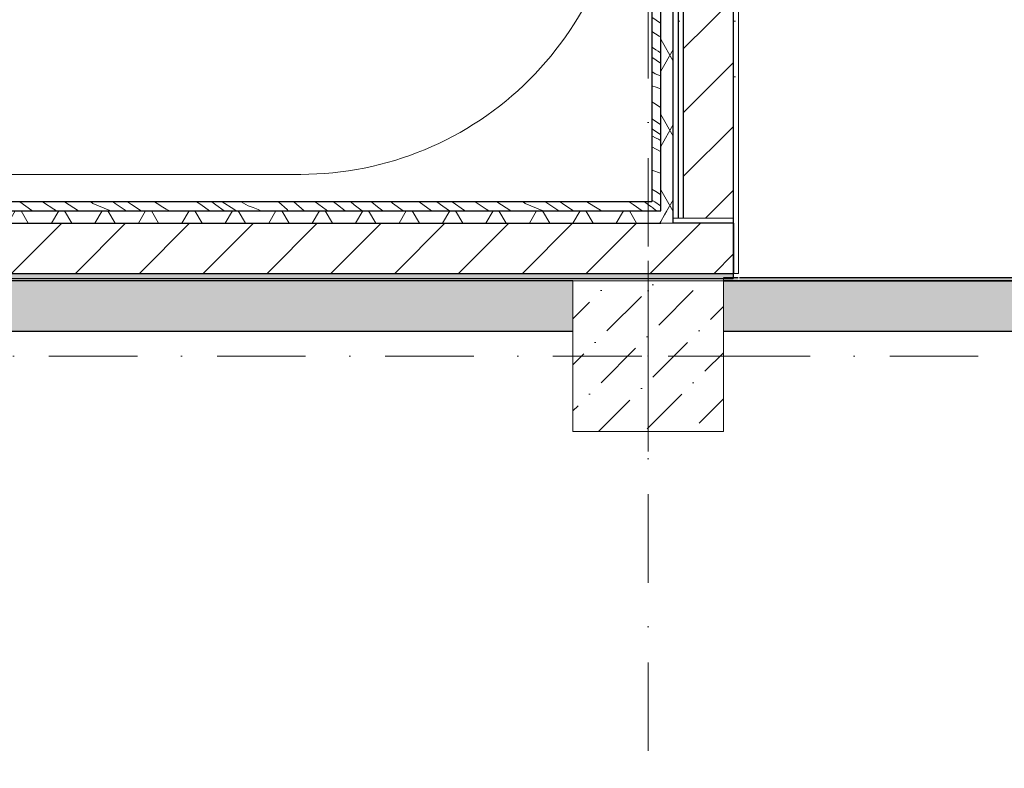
# Model space of a CAD drawing. Header units: millimetres. Extents: x -59761 to 112741, y -57975 to 46221.
# Tile 282 of 421: x 69495 to 73420, y -46644 to -43658. Entities that reach past the tile are written whole.
import ezdxf

# ---------------------------------------------------------------- set-up
doc = ezdxf.new("R2010")
doc.units = ezdxf.units.MM
for name, pattern in [('Wipeout_Contour', [1000, 0, -1000]), ('Штриховая', [564.444447, 282.222223, -282.222223]), ('Штрихпунктирная', [670.277762, 352.777767, -176.388884, 0, -141.111112])]:
    doc.linetypes.add(name, pattern=pattern)
for name, color, linetype in [('Интерьер - конструкции мебели', 7, 'Continuous'), ('Интерьер - Оборудование бань', 7, 'Continuous'), ('Конструктив - ГКЛ', 7, 'Continuous'), ('Конструктив - Колонны', 7, 'Continuous'), ('Конструктив - Стены Блок 200 нов', 7, 'Continuous'), ('Конструктив - Стены Внутр сущ.', 7, 'Continuous'), ('УЛИЦА_Внутр отделка бань', 7, 'Continuous'), ('Элемент Модели - Зона', 7, 'Continuous'), ('Элемент Модели - Оси', 2, 'Continuous')]:
    doc.layers.add(name, color=color, linetype=linetype)
pattern_1 = [(45, (-45000, -53650), (-111.36932, 111.36932), [0, -105, 0, -157.5]), (110, (-44650, -53650), (148.00159, 53.86817), [0, -77, 0, -133])]
pattern_2 = [(45, (-45000, -54000), (-127.27922, 127.27922), [])]
pattern_3 = [(60, (-45000, -54000), (-129.90381, 75), []), (120, (-45000, -54000), (129.90381, 75), [])]

# ---------------------------------------------------------------- blocks, each defined once
blk = doc.blocks.new('*X649', base_point=(2412685.8, -340475.5))
at = {"layer": 'УЛИЦА_Внутр отделка бань', "color": 7, "linetype": 'Continuous', "lineweight": 5}
blk.add_line((2529719.4, -330895.5), (2529700.8, -330882), dxfattribs=at)
blk = doc.blocks.new('*X652', base_point=(2412685.8, -340475.5))
at = {"layer": 'УЛИЦА_Внутр отделка бань', "color": 7, "linetype": 'Continuous', "lineweight": 5}
for p, q in [((2529723, -326151.4), (2529700.8, -326132.8)), ((2529735.8, -326162), (2529723, -326151.4)), ((2529721.3, -326216.3), (2529700.8, -326200)), ((2529735.8, -326227.5), (2529721.3, -326216.3)), ((2529715.2, -326262.1), (2529700.8, -326251.4)), ((2529735.8, -326277.1), (2529715.2, -326262.1)), ((2529735.8, -326326.6), (2529700.8, -326301.6)), ((2529701, -326382), (2529700.8, -326381.8)), ((2529735.8, -326407.2), (2529701, -326382)), ((2529702.9, -326443), (2529700.8, -326441.4)), ((2529735.8, -326466.8), (2529702.9, -326443)), ((2529707.3, -326507.9), (2529700.8, -326503.1)), ((2529735.8, -326528.1), (2529707.3, -326507.9)), ((2529729.5, -326567), (2529700.8, -326547.1)), ((2529735.8, -326571.3), (2529729.5, -326567)), ((2529735.8, -326621.7), (2529700.8, -326596.8)), ((2529735.8, -326698.6), (2529700.8, -326675.6)), ((2529730.3, -326750.9), (2529700.8, -326732.2)), ((2529735.8, -326754.3), (2529730.3, -326750.9)), ((2529707.4, -326799), (2529700.8, -326794.6)), ((2529716.7, -326805), (2529707.4, -326799)), ((2529726, -326811.1), (2529716.7, -326805)), ((2529735.3, -326817.2), (2529726, -326811.1)), ((2529735.8, -326817.5), (2529735.3, -326817.2)), ((2529735.8, -326858), (2529700.8, -326835.4)), ((2529713.3, -326900.6), (2529700.8, -326891.7)), ((2529713.3, -326900.6), (2529735.8, -326909.8)), ((2529700.8, -326948.9), (2529718.3, -326954.3)), ((2529718.3, -326954.3), (2529735.8, -326960.6)), ((2529707.3, -327017.3), (2529700.8, -327013.1)), ((2529729.7, -327031.7), (2529707.3, -327017.3)), ((2529735.8, -327035.6), (2529729.7, -327031.7)), ((2529735.8, -327103.8), (2529700.8, -327081.1)), ((2529735.8, -327143.4), (2529700.8, -327120.2)), ((2529700.8, -327148.1), (2529717.9, -327157.5)), ((2529727.6, -327162.2), (2529717.9, -327157.5)), ((2529735.8, -327166.5), (2529727.6, -327162.2)), ((2529700.8, -327192.6), (2529718.3, -327201.6)), ((2529718.3, -327201.6), (2529735.8, -327211.6)), ((2529704.9, -327287), (2529700.8, -327285.6)), ((2529735.8, -327297.8), (2529704.9, -327287)), ((2529716.7, -327370.8), (2529700.8, -327361.3)), ((2529735.8, -327426.9), (2529700.8, -327404.9)), ((2529735.8, -327381.9), (2529716.7, -327370.8)), ((2529720.5, -327447.9), (2529700.8, -327433.6)), ((2529708.5, -327483), (2529700.8, -327476.8)), ((2529719.2, -327491.7), (2529708.5, -327483)), ((2529735.8, -327459), (2529720.5, -327447.9)), ((2529729.6, -327500.6), (2529719.2, -327491.7)), ((2529735.8, -327505.9), (2529729.6, -327500.6)), ((2529729.8, -327558.5), (2529700.8, -327538.8)), ((2529735.8, -327563.1), (2529729.8, -327558.5)), ((2529703.1, -327624.1), (2529700.8, -327623)), ((2529721.9, -327634.2), (2529703.1, -327624.1)), ((2529735.8, -327642.8), (2529721.9, -327634.2)), ((2529705.5, -327686.7), (2529700.8, -327683.8)), ((2529735.8, -327704.7), (2529705.5, -327686.7)), ((2529717.7, -327742.4), (2529700.8, -327730.4)), ((2529735.8, -327755.4), (2529717.7, -327742.4)), ((2529722.8, -327815.9), (2529700.8, -327797.5)), ((2529735.8, -327826.4), (2529722.8, -327815.9)), ((2529723, -327875.7), (2529700.8, -327857)), ((2529735.8, -327886.2), (2529723, -327875.7)), ((2529721.3, -327940.5), (2529700.8, -327924.2)), ((2529735.8, -327951.8), (2529721.3, -327940.5)), ((2529715.2, -327986.3), (2529700.8, -327975.7)), ((2529735.8, -328001.3), (2529715.2, -327986.3)), ((2529735.8, -328050.8), (2529700.8, -328025.8)), ((2529701, -328106.2), (2529700.8, -328106)), ((2529735.8, -328131.4), (2529701, -328106.2)), ((2529702.9, -328167.2), (2529700.8, -328165.6)), ((2529735.8, -328191), (2529702.9, -328167.2)), ((2529707.3, -328232.1), (2529700.8, -328227.3)), ((2529735.8, -328252.3), (2529707.3, -328232.1)), ((2529729.5, -328291.2), (2529700.8, -328271.3)), ((2529735.8, -328295.5), (2529729.5, -328291.2)), ((2529735.8, -328345.9), (2529700.8, -328321)), ((2529735.8, -328422.8), (2529700.8, -328399.8)), ((2529730.3, -328475.1), (2529700.8, -328456.4)), ((2529735.8, -328478.5), (2529730.3, -328475.1)), ((2529707.4, -328523.2), (2529700.8, -328518.8)), ((2529716.7, -328529.3), (2529707.4, -328523.2)), ((2529726, -328535.3), (2529716.7, -328529.3)), ((2529735.3, -328541.4), (2529726, -328535.3)), ((2529735.8, -328541.7), (2529735.3, -328541.4)), ((2529735.8, -328582.2), (2529700.8, -328559.6)), ((2529713.3, -328624.8), (2529700.8, -328615.9)), ((2529713.3, -328624.8), (2529735.8, -328634)), ((2529700.8, -328673.2), (2529718.3, -328678.5)), ((2529718.3, -328678.5), (2529735.8, -328684.8)), ((2529707.3, -328741.5), (2529700.8, -328737.3)), ((2529729.7, -328755.9), (2529707.3, -328741.5)), ((2529735.8, -328759.8), (2529729.7, -328755.9)), ((2529735.8, -328828), (2529700.8, -328805.3)), ((2529735.8, -328867.6), (2529700.8, -328844.4)), ((2529700.8, -328872.3), (2529717.9, -328881.7)), ((2529727.6, -328886.4), (2529717.9, -328881.7)), ((2529735.8, -328890.7), (2529727.6, -328886.4)), ((2529700.8, -328916.8), (2529718.3, -328925.8)), ((2529718.3, -328925.8), (2529735.8, -328935.8)), ((2529704.9, -329011.2), (2529700.8, -329009.8)), ((2529735.8, -329022), (2529704.9, -329011.2)), ((2529716.7, -329095), (2529700.8, -329085.5)), ((2529735.8, -329151.2), (2529700.8, -329129.1)), ((2529735.8, -329106.1), (2529716.7, -329095)), ((2529720.5, -329172.1), (2529700.8, -329157.8)), ((2529735.8, -329183.2), (2529720.5, -329172.1)), ((2529708.5, -329207.2), (2529700.8, -329201)), ((2529719.2, -329215.9), (2529708.5, -329207.2)), ((2529729.6, -329224.8), (2529719.2, -329215.9)), ((2529735.8, -329230.2), (2529729.6, -329224.8)), ((2529729.8, -329282.7), (2529700.8, -329263)), ((2529735.8, -329287.3), (2529729.8, -329282.7)), ((2529703.1, -329348.3), (2529700.8, -329347.2)), ((2529721.9, -329358.5), (2529703.1, -329348.3)), ((2529735.8, -329367), (2529721.9, -329358.5)), ((2529705.5, -329410.9), (2529700.8, -329408)), ((2529735.8, -329428.9), (2529705.5, -329410.9)), ((2529717.7, -329466.7), (2529700.8, -329454.6)), ((2529735.8, -329479.6), (2529717.7, -329466.7)), ((2529722.8, -329540.1), (2529700.8, -329521.7)), ((2529735.8, -329550.6), (2529722.8, -329540.1)), ((2529723, -329599.9), (2529700.8, -329581.2)), ((2529735.8, -329610.4), (2529723, -329599.9)), ((2529721.3, -329664.7), (2529700.8, -329648.5)), ((2529735.8, -329676), (2529721.3, -329664.7)), ((2529715.2, -329710.6), (2529700.8, -329699.9)), ((2529735.8, -329725.5), (2529715.2, -329710.6)), ((2529735.8, -329775), (2529700.8, -329750)), ((2529701, -329830.4), (2529700.8, -329830.2)), ((2529735.8, -329855.6), (2529701, -329830.4)), ((2529702.9, -329891.4), (2529700.8, -329889.8)), ((2529735.8, -329915.2), (2529702.9, -329891.4)), ((2529707.3, -329956.3), (2529700.8, -329951.5)), ((2529735.8, -329976.5), (2529707.3, -329956.3)), ((2529729.5, -330015.4), (2529700.8, -329995.5)), ((2529735.8, -330019.7), (2529729.5, -330015.4)), ((2529735.8, -330070.1), (2529700.8, -330045.2)), ((2529735.8, -330147), (2529700.8, -330124)), ((2529730.3, -330199.3), (2529700.8, -330180.6)), ((2529735.8, -330202.7), (2529730.3, -330199.3)), ((2529707.4, -330247.4), (2529700.8, -330243)), ((2529716.7, -330253.5), (2529707.4, -330247.4)), ((2529726, -330259.5), (2529716.7, -330253.5)), ((2529735.3, -330265.6), (2529726, -330259.5)), ((2529735.8, -330265.9), (2529735.3, -330265.6)), ((2529735.8, -330306.5), (2529700.8, -330283.8)), ((2529713.3, -330349), (2529700.8, -330340.1)), ((2529713.3, -330349), (2529735.8, -330358.2)), ((2529700.8, -330397.4), (2529718.3, -330402.7)), ((2529718.3, -330402.7), (2529735.8, -330409)), ((2529707.3, -330465.7), (2529700.8, -330461.6)), ((2529729.7, -330480.1), (2529707.3, -330465.7)), ((2529735.8, -330484), (2529729.7, -330480.1)), ((2529735.8, -330552.2), (2529700.8, -330529.5)), ((2529735.8, -330591.8), (2529700.8, -330568.6)), ((2529700.8, -330596.5), (2529717.9, -330605.9)), ((2529727.6, -330610.6), (2529717.9, -330605.9)), ((2529735.8, -330614.9), (2529727.6, -330610.6)), ((2529700.8, -330641), (2529718.3, -330650)), ((2529718.3, -330650), (2529735.8, -330660)), ((2529704.9, -330735.4), (2529700.8, -330734)), ((2529735.8, -330746.2), (2529704.9, -330735.4)), ((2529716.7, -330819.2), (2529700.8, -330809.7)), ((2529735.8, -330830.3), (2529716.7, -330819.2)), ((2529712.2, -330860.5), (2529700.8, -330853.4))]:
    blk.add_line(p, q, dxfattribs=at)
blk = doc.blocks.new('*X653', base_point=(2412685.8, -340475.5))
at = {"layer": 'УЛИЦА_Внутр отделка бань', "color": 7, "linetype": 'Continuous', "lineweight": 5}
blk.add_line((2529735.8, -330875.4), (2529712.2, -330860.5), dxfattribs=at)
blk = doc.blocks.new('*X655', base_point=(2412685.8, -340475.5))
at = {"layer": 'УЛИЦА_Внутр отделка бань', "color": 7, "linetype": 'Continuous', "lineweight": 5}
for p, q in [((2527229.3, -330894.2), (2527180.5, -330860.5)), ((2527275.6, -330863.1), (2527271.7, -330860.5)), ((2527414.8, -330895.5), (2527358.7, -330860.5)), ((2527471.8, -330866.2), (2527463.8, -330860.5)), ((2527553.9, -330861.7), (2527552.1, -330860.5)), ((2527626.1, -330870.7), (2527610.8, -330860.5)), ((2527728.5, -330867.1), (2527717.8, -330860.5)), ((2527885.8, -330860.5), (2527902.2, -330870.9)), ((2527962.5, -330871.8), (2527947.1, -330860.5)), ((2528034.6, -330889.8), (2527988, -330860.5)), ((2528091.6, -330876.2), (2528064, -330860.5)), ((2528213.1, -330861.7), (2528211.6, -330860.5)), ((2528314.9, -330895.5), (2528273.3, -330860.5)), ((2528402.4, -330891.7), (2528358.6, -330860.5)), ((2528447, -330872), (2528431.8, -330860.5)), ((2528514.3, -330871.7), (2528500.3, -330860.5)), ((2528583.8, -330861.6), (2528582.5, -330860.5)), ((2528666.5, -330864.9), (2528660.8, -330860.5)), ((2528822.1, -330895.5), (2528773, -330860.5)), ((2528867.4, -330877.5), (2528842.9, -330860.5)), ((2528953.5, -330894.2), (2528904.8, -330860.5)), ((2528999.9, -330863.1), (2528995.9, -330860.5)), ((2529139, -330895.5), (2529082.9, -330860.5)), ((2529196, -330866.2), (2529188, -330860.5)), ((2529278.1, -330861.7), (2529276.3, -330860.5)), ((2529350.3, -330870.7), (2529335, -330860.5)), ((2529452.7, -330867.1), (2529442, -330860.5)), ((2529610, -330860.5), (2529626.4, -330870.9)), ((2529686.7, -330871.8), (2529671.3, -330860.5)), ((2527231.4, -330895.5), (2527229.3, -330894.2)), ((2527316.4, -330889), (2527275.6, -330863.1)), ((2527327, -330895.5), (2527316.4, -330889)), ((2527471.8, -330866.2), (2527494.5, -330875.5)), ((2527494.5, -330875.5), (2527517.1, -330885.2)), ((2527517.1, -330885.2), (2527539.5, -330895.2)), ((2527539.5, -330895.2), (2527540.2, -330895.5)), ((2527561.8, -330866.6), (2527553.9, -330861.7)), ((2527569.7, -330871.6), (2527561.8, -330866.6)), ((2527605.2, -330895.5), (2527569.7, -330871.6)), ((2527664.4, -330895.5), (2527626.1, -330870.7)), ((2527751.4, -330880.8), (2527728.5, -330867.1)), ((2527758, -330885.1), (2527751.4, -330880.8)), ((2527764.8, -330889), (2527758, -330885.1)), ((2527771.8, -330892.8), (2527764.8, -330889)), ((2527777.3, -330895.5), (2527771.8, -330892.8)), ((2527902.2, -330870.9), (2527937.5, -330895.5)), ((2527995.2, -330895.5), (2527962.5, -330871.8)), ((2528043.9, -330895.5), (2528034.6, -330889.8)), ((2528111.9, -330883), (2528091.6, -330876.2)), ((2528131.8, -330891), (2528111.9, -330883)), ((2528141.6, -330895.5), (2528131.8, -330891)), ((2528246.3, -330891.1), (2528213.1, -330861.7)), ((2528250.6, -330895.5), (2528246.3, -330891.1)), ((2528407.7, -330895.5), (2528402.4, -330891.7)), ((2528478.7, -330895.5), (2528447, -330872)), ((2528545.2, -330895.5), (2528514.3, -330871.7)), ((2528606.6, -330879.4), (2528583.8, -330861.6)), ((2528627.7, -330895.5), (2528606.6, -330879.4)), ((2528708.7, -330895.5), (2528666.5, -330864.9)), ((2528894, -330895.5), (2528867.4, -330877.5)), ((2528955.6, -330895.5), (2528953.5, -330894.2)), ((2529040.6, -330889), (2528999.9, -330863.1)), ((2529051.2, -330895.5), (2529040.6, -330889)), ((2529196, -330866.2), (2529218.7, -330875.5)), ((2529218.7, -330875.5), (2529241.3, -330885.2)), ((2529241.3, -330885.2), (2529263.7, -330895.2)), ((2529263.7, -330895.2), (2529264.4, -330895.5)), ((2529286, -330866.6), (2529278.1, -330861.7)), ((2529293.9, -330871.6), (2529286, -330866.6)), ((2529329.4, -330895.5), (2529293.9, -330871.6)), ((2529388.6, -330895.5), (2529350.3, -330870.7)), ((2529475.6, -330880.8), (2529452.7, -330867.1)), ((2529482.2, -330885.1), (2529475.6, -330880.8)), ((2529489.1, -330889), (2529482.2, -330885.1)), ((2529496, -330892.8), (2529489.1, -330889)), ((2529501.5, -330895.5), (2529496, -330892.8)), ((2529626.4, -330870.9), (2529661.7, -330895.5)), ((2529700.8, -330882), (2529686.7, -330871.8))]:
    blk.add_line(p, q, dxfattribs=at)

msp = doc.modelspace()

# ---------------------------------------------------------------- hatches: boundary and pattern name
at = {"layer": 'Конструктив - Стены Внутр сущ.', "linetype": 'Continuous', "lineweight": 15}
for points in [[(63300, -44900), (71700.06, -44900), (71700.06, -44700), (63300, -44700)], [(72300.06, -44900), (80700, -44900), (80700, -44700), (72300.06, -44700)]]:
    msp.add_hatch(color=7, dxfattribs=at).paths.add_polyline_path(points)

# ---------------------------------------------------------------- linework, layer by layer
at = {"layer": 'Интерьер - конструкции мебели', "color": 7, "linetype": 'Continuous', "lineweight": 15, "flags": 128}
msp.add_lwpolyline([(67135.06, -39654.94), (66445.06, -39654.94), (66445.06, -42985, 0.4142136), (67735.06, -44275), (69117.6, -44275), (70615.06, -44275, 0.4142136), (71905.06, -42985), (71905.06, -39654.94), (71215.06, -39654.94), (71215.06, -42985, -0.4142136), (70615.06, -43585), (69167.53, -43585), (67735.06, -43585, -0.4142136), (67135.06, -42985)], format="xyb", close=True, dxfattribs=at)
at = {"layer": 'Интерьер - Оборудование бань', "color": 7, "linetype": 'Continuous', "lineweight": 15}
msp.add_lwpolyline([(71215.06, -39654.94), (71905.06, -39654.94), (71905.06, -42985, -0.4142136), (70615.06, -44275), (69117.6, -44275)], format="xyb", dxfattribs=at)
at = {"layer": 'Конструктив - Стены Внутр сущ.', "color": 7, "linetype": 'Continuous', "lineweight": 30, "flags": 128}
for points in [[(71700.06, -44700), (63300, -44700)], [(80700, -44700), (72300.06, -44700)], [(63300, -44900), (71700.06, -44900)], [(72300.06, -44900), (80700, -44900)]]:
    msp.add_lwpolyline(points, dxfattribs=at)
at = {"layer": 'Элемент Модели - Зона', "color": 253, "linetype": 'Штриховая', "lineweight": 15, "flags": 128}
for points in [[(72320.06, -35919.94), (72320.06, -44700), (80700, -44700), (80700, -44699.94), (81300, -44699.94), (81300, -44700), (89680, -44700), (89680, -35919.94), (81300, -35919.94), (81300, -36299.94), (80700, -36299.94), (80700, -35919.94)], [(72080.06, -44450), (72080.06, -39589.94), (66270.06, -39589.94), (66270.06, -44450)]]:
    msp.add_lwpolyline(points, close=True, dxfattribs=at)

# ---------------------------------------------------------------- wipeouts: each hides what was drawn before it
at = {"color": 254, "linetype": 'Wipeout_Contour', "lineweight": 0, "ltscale": 10204278.07206577}
msp.add_wipeout([(72120, -39589.94), (72120, -44670), (72140, -44670), (72140, -39589.94)], dxfattribs=at).dxf.layer = 'Конструктив - Стены Блок 200 нов'

# ---------------------------------------------------------------- next in the draw order: hatches: boundary and pattern name
at = {"layer": 'Конструктив - Стены Блок 200 нов', "linetype": 'Continuous', "lineweight": 5}
h = msp.add_hatch(dxfattribs=at)
h.set_pattern_fill('ШТУКАТУРКА__ГИПС_01_000D', color=252, style=0, pattern_type=2)
h.set_pattern_definition(pattern_1)
h.paths.add_polyline_path([(72120, -39589.94), (72120, -44670), (72140, -44670), (72140, -39589.94)])

# ---------------------------------------------------------------- next in the draw order: linework, layer by layer
at = {"layer": 'Конструктив - Стены Блок 200 нов', "color": 7, "linetype": 'Continuous', "lineweight": 30, "flags": 128}
msp.add_lwpolyline([(72120, -39589.94), (72120, -44670)], dxfattribs=at)

# ---------------------------------------------------------------- next in the draw order: wipeouts: each hides what was drawn before it
at = {"color": 254, "linetype": 'Wipeout_Contour', "lineweight": 0, "ltscale": 10204162.13272084}
msp.add_wipeout([(72360, -44670), (72360, -35699.94), (72340, -35699.94), (72340, -44670)], dxfattribs=at).dxf.layer = 'Конструктив - Стены Блок 200 нов'

# ---------------------------------------------------------------- next in the draw order: hatches: boundary and pattern name
at = {"layer": 'Конструктив - ГКЛ', "linetype": 'Continuous', "lineweight": 5}
msp.add_hatch(color=9, dxfattribs=at).paths.add_polyline_path([(89675, -44687.94), (72364.06, -44687.94), (72364.06, -44699.94), (89675, -44699.94)])
at = {"layer": 'Конструктив - Стены Блок 200 нов', "linetype": 'Continuous', "lineweight": 5}
h = msp.add_hatch(dxfattribs=at)
h.set_pattern_fill('ШТУКАТУРКА__ГИПС_01_000D', color=252, style=0, pattern_type=2)
h.set_pattern_definition(pattern_1)
h.paths.add_polyline_path([(72360, -44670), (72360, -35699.94), (72340, -35699.94), (72340, -44670)])

# ---------------------------------------------------------------- next in the draw order: linework, layer by layer
at = {"layer": 'Конструктив - ГКЛ', "color": 7, "linetype": 'Continuous', "lineweight": 30, "flags": 128}
msp.add_lwpolyline([(89675, -44687.94), (72364.06, -44687.94)], dxfattribs=at)
at = {"layer": 'Конструктив - Стены Блок 200 нов', "color": 7, "linetype": 'Continuous', "lineweight": 5, "flags": 128}
msp.add_lwpolyline([(72360, -44670), (72360, -35699.94)], dxfattribs=at)

# ---------------------------------------------------------------- next in the draw order: wipeouts: each hides what was drawn before it
at = {"color": 254, "linetype": 'Wipeout_Contour', "lineweight": 0, "ltscale": 10204709.29370009}
msp.add_wipeout([(72140, -39569.94), (72140, -44670), (72340, -44670), (72340, -39569.94)], dxfattribs=at).dxf.layer = 'Конструктив - Стены Блок 200 нов'

# ---------------------------------------------------------------- next in the draw order: hatches: boundary and pattern name
at = {"layer": 'Конструктив - Стены Блок 200 нов', "linetype": 'Continuous', "lineweight": 5}
h = msp.add_hatch(dxfattribs=at)
h.set_pattern_fill('БЛОКИ_БЕТОННЫЕ_ЭФФЕКТИВН_2D', style=0, pattern_type=2)
h.set_pattern_definition(pattern_2)
h.paths.add_polyline_path([(72140, -39569.94), (72140, -44670), (72340, -44670), (72340, -39569.94)])

# ---------------------------------------------------------------- next in the draw order: linework, layer by layer
at = {"layer": 'Конструктив - Стены Блок 200 нов', "color": 7, "linetype": 'Continuous', "lineweight": 30}
for p, q in [((72140, -39569.94), (72140, -44670)), ((72340, -44670), (72340, -39569.94))]:
    msp.add_line(p, q, dxfattribs=at)
at = {"layer": 'Конструктив - Стены Блок 200 нов', "color": 7, "linetype": 'Continuous', "lineweight": 30, "flags": 128}
for points in [[(72140, -44670), (72120, -44670)], [(72340, -44670), (72140, -44670)]]:
    msp.add_lwpolyline(points, dxfattribs=at)
at = {"layer": 'Конструктив - Стены Блок 200 нов', "color": 7, "linetype": 'Continuous', "lineweight": 5, "flags": 128}
msp.add_lwpolyline([(72360, -44670), (72340, -44670)], dxfattribs=at)

# ---------------------------------------------------------------- next in the draw order: wipeouts: each hides what was drawn before it
at = {"color": 254, "linetype": 'Wipeout_Contour', "lineweight": 0, "ltscale": 10194271.77564612}
msp.add_wipeout([(66270.06, -44470), (72339.06, -44470), (72339.06, -44450), (66270.06, -44450)], dxfattribs=at).dxf.layer = 'Конструктив - Стены Блок 200 нов'
at = {"color": 254, "linetype": 'Wipeout_Contour', "lineweight": 0, "ltscale": 10170253.78243212}
msp.add_wipeout([(54100, -44670), (54100, -44690), (72339.06, -44690), (72339.06, -44670)], dxfattribs=at).dxf.layer = 'Конструктив - Стены Блок 200 нов'

# ---------------------------------------------------------------- next in the draw order: hatches: boundary and pattern name
at = {"layer": 'Конструктив - Стены Блок 200 нов', "linetype": 'Continuous', "lineweight": 5}
h = msp.add_hatch(dxfattribs=at)
h.set_pattern_fill('ШТУКАТУРКА__ГИПС_01_000D', color=252, style=0, pattern_type=2)
h.set_pattern_definition(pattern_1)
h.paths.add_polyline_path([(66270.06, -44470), (72339.06, -44470), (72339.06, -44450), (66270.06, -44450)])
h = msp.add_hatch(dxfattribs=at)
h.set_pattern_fill('ШТУКАТУРКА__ГИПС_01_000D', color=252, style=0, pattern_type=2)
h.set_pattern_definition(pattern_1)
h.paths.add_polyline_path([(54100, -44670), (54100, -44690), (72339.06, -44690), (72339.06, -44670)])

# ---------------------------------------------------------------- next in the draw order: linework, layer by layer
at = {"layer": 'Конструктив - ГКЛ', "color": 7, "linetype": 'Continuous', "lineweight": 30, "flags": 128}
msp.add_lwpolyline([(72300.06, -44699.94), (80700, -44699.94)], dxfattribs=at)
at = {"layer": 'Конструктив - Стены Блок 200 нов', "color": 7, "linetype": 'Continuous', "lineweight": 5, "flags": 128}
msp.add_lwpolyline([(72339.06, -44450), (66270.06, -44450)], dxfattribs=at)
at = {"layer": 'Конструктив - Стены Блок 200 нов', "color": 7, "linetype": 'Continuous', "lineweight": 30, "flags": 128}
msp.add_lwpolyline([(54100, -44690), (72339.06, -44690)], dxfattribs=at)

# ---------------------------------------------------------------- next in the draw order: wipeouts: each hides what was drawn before it
at = {"color": 254, "linetype": 'Wipeout_Contour', "lineweight": 0, "ltscale": 10194289.26708889}
msp.add_wipeout([(66250.06, -44670), (72339.06, -44670), (72339.06, -44470), (66250.06, -44470)], dxfattribs=at).dxf.layer = 'Конструктив - Стены Блок 200 нов'

# ---------------------------------------------------------------- next in the draw order: hatches: boundary and pattern name
at = {"layer": 'Конструктив - ГКЛ', "linetype": 'Continuous', "lineweight": 5}
msp.add_hatch(color=9, dxfattribs=at).paths.add_polyline_path([(72359.06, -44687.94), (72300.06, -44687.94), (72300.06, -44699.94), (72359.06, -44699.94)])
at = {"layer": 'Конструктив - Стены Блок 200 нов', "linetype": 'Continuous', "lineweight": 5}
h = msp.add_hatch(dxfattribs=at)
h.set_pattern_fill('БЛОКИ_БЕТОННЫЕ_ЭФФЕКТИВН_2D', style=0, pattern_type=2)
h.set_pattern_definition(pattern_2)
h.paths.add_polyline_path([(66250.06, -44670), (72339.06, -44670), (72339.06, -44470), (66250.06, -44470)])

# ---------------------------------------------------------------- next in the draw order: linework, layer by layer
at = {"layer": 'Конструктив - ГКЛ', "color": 7, "linetype": 'Continuous', "lineweight": 30, "flags": 128}
msp.add_lwpolyline([(72359.06, -44687.94), (72300.06, -44687.94)], dxfattribs=at)
at = {"layer": 'Конструктив - ГКЛ', "color": 7, "linetype": 'Continuous', "lineweight": 15, "flags": 128}
msp.add_lwpolyline([(72300.06, -44699.94), (72300.06, -44687.94)], dxfattribs=at)
at = {"layer": 'Конструктив - Стены Блок 200 нов', "color": 7, "linetype": 'Continuous', "lineweight": 30}
for p, q in [((72339.06, -44470), (66250.06, -44470)), ((66250.06, -44670), (72339.06, -44670))]:
    msp.add_line(p, q, dxfattribs=at)
at = {"layer": 'Конструктив - Стены Блок 200 нов', "color": 7, "linetype": 'Continuous', "lineweight": 5, "flags": 128}
msp.add_lwpolyline([(72339.06, -44450), (72339.06, -44470)], dxfattribs=at)
at = {"layer": 'Конструктив - Стены Блок 200 нов', "color": 7, "linetype": 'Continuous', "lineweight": 30, "flags": 128}
for points in [[(72339.06, -44470), (72339.06, -44670)], [(72339.06, -44670), (72339.06, -44690)]]:
    msp.add_lwpolyline(points, dxfattribs=at)

# ---------------------------------------------------------------- next in the draw order: wipeouts: each hides what was drawn before it
at = {"color": 254, "linetype": 'Wipeout_Contour', "lineweight": 0, "ltscale": 10205242.91255174}
msp.add_wipeout([(71700.06, -45299.94), (72300.06, -45299.94), (72300.06, -44699.94), (71700.06, -44699.94)], dxfattribs=at).dxf.layer = 'Конструктив - Колонны'
at = {"color": 254, "linetype": 'Wipeout_Contour', "lineweight": 0, "ltscale": 7653918.124279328}
msp.add_wipeout([(72050.06, -44420), (72050.06, -44470), (72100.06, -44470)], dxfattribs=at).dxf.layer = 'УЛИЦА_Внутр отделка бань'

# ---------------------------------------------------------------- next in the draw order: hatches: boundary and pattern name
at = {"layer": 'Конструктив - Колонны', "linetype": 'Continuous', "lineweight": 15}
h = msp.add_hatch(dxfattribs=at)
h.set_pattern_fill('БЕТОН_01_000D', style=0, pattern_type=2)
h.set_pattern_definition([(45, (-45000, -54000), (-183.84776, 183.84776), [195, -65, 0, -65]), (45, (-44977.02, -53793.17), (-183.84776, 183.84776), [195, -65, 0, -65])])
h.paths.add_polyline_path([(71700.06, -45299.94), (72300.06, -45299.94), (72300.06, -44699.94), (71700.06, -44699.94)])
at = {"layer": 'УЛИЦА_Внутр отделка бань', "linetype": 'Continuous', "lineweight": 5}
h = msp.add_hatch(dxfattribs=at)
h.set_pattern_fill('ИЗОЛЯЦИЯ_02_000D', style=0, pattern_type=2)
h.set_pattern_definition(pattern_3)
h.paths.add_polyline_path([(72050.06, -44420), (72050.06, -44470), (72100.06, -44470)])

# ---------------------------------------------------------------- next in the draw order: linework, layer by layer
at = {"layer": 'Конструктив - Колонны', "color": 7, "linetype": 'Continuous', "lineweight": 0}
for p, q in [((72000.06, -44919.94), (72000.06, -44619.94)), ((71920.06, -44999.94), (71620.06, -44999.94)), ((72080.06, -44999.94), (72380.06, -44999.94)), ((72000.06, -45079.94), (72000.06, -45379.94))]:
    msp.add_line(p, q, dxfattribs=at)
at = {"layer": 'Конструктив - Колонны', "color": 7, "linetype": 'Continuous', "lineweight": 15, "flags": 128}
msp.add_lwpolyline([(71700.06, -45299.94), (72300.06, -45299.94), (72300.06, -44699.94), (71700.06, -44699.94)], close=True, dxfattribs=at)
at = {"layer": 'Конструктив - Колонны', "color": 7, "linetype": 'Continuous', "lineweight": 0}
msp.add_point((72000.06, -44999.94), dxfattribs=at)
at = {"layer": 'Элемент Модели - Оси', "color": 7, "linetype": 'Штрихпунктирная', "lineweight": 15}
msp.add_line((-57760.58, -45000), (110650, -45000), dxfattribs=at)

# ---------------------------------------------------------------- next in the draw order: wipeouts: each hides what was drawn before it
at = {"color": 254, "linetype": 'Wipeout_Contour', "lineweight": 0, "ltscale": 7653781.628003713}
msp.add_wipeout([(72015.06, -44385), (72015.06, -44420), (72050.06, -44420)], dxfattribs=at).dxf.layer = 'УЛИЦА_Внутр отделка бань'

# ---------------------------------------------------------------- next in the draw order: block references
at = {"layer": 'УЛИЦА_Внутр отделка бань', "color": 7, "lineweight": 30}
msp.add_blockref('*X649', (-45000, -54000), dxfattribs=at)

# ---------------------------------------------------------------- next in the draw order: wipeouts: each hides what was drawn before it
at = {"color": 254, "linetype": 'Wipeout_Contour', "lineweight": 0, "ltscale": 10204002.95672589}
msp.add_wipeout([(72100.06, -39619.94), (72050.06, -39619.94), (72050.06, -44420), (72100.06, -44420)], dxfattribs=at).dxf.layer = 'УЛИЦА_Внутр отделка бань'

# ---------------------------------------------------------------- next in the draw order: hatches: boundary and pattern name
at = {"layer": 'УЛИЦА_Внутр отделка бань', "linetype": 'Continuous', "lineweight": 5}
h = msp.add_hatch(dxfattribs=at)
h.set_pattern_fill('ИЗОЛЯЦИЯ_02_000D', style=0, pattern_type=2)
h.set_pattern_definition(pattern_3)
h.paths.add_polyline_path([(72100.06, -39619.94), (72050.06, -39619.94), (72050.06, -44420), (72100.06, -44420)])

# ---------------------------------------------------------------- next in the draw order: wipeouts: each hides what was drawn before it
at = {"color": 254, "linetype": 'Wipeout_Contour', "lineweight": 0, "ltscale": 10203834.24361775}
msp.add_wipeout([(72050.06, -44385), (72050.06, -39654.94), (72015.06, -39654.94), (72015.06, -44385)], dxfattribs=at).dxf.layer = 'УЛИЦА_Внутр отделка бань'
at = {"color": 254, "linetype": 'Wipeout_Contour', "lineweight": 0, "ltscale": 7653960.095347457}
msp.add_wipeout([(72100.06, -44420), (72050.06, -44420), (72100.06, -44470)], dxfattribs=at).dxf.layer = 'УЛИЦА_Внутр отделка бань'

# ---------------------------------------------------------------- next in the draw order: hatches: boundary and pattern name
at = {"layer": 'УЛИЦА_Внутр отделка бань', "linetype": 'Continuous', "lineweight": 5}
h = msp.add_hatch(dxfattribs=at)
h.set_pattern_fill('ИЗОЛЯЦИЯ_02_000D', style=0, pattern_type=2)
h.set_pattern_definition(pattern_3)
h.paths.add_polyline_path([(72100.06, -44420), (72050.06, -44420), (72100.06, -44470)])

# ---------------------------------------------------------------- next in the draw order: linework, layer by layer
at = {"layer": 'УЛИЦА_Внутр отделка бань', "color": 7, "linetype": 'Continuous', "lineweight": 30, "flags": 128}
msp.add_lwpolyline([(72100.06, -44470), (72100.06, -39569.94)], dxfattribs=at)
at = {"layer": 'УЛИЦА_Внутр отделка бань', "color": 7, "linetype": 'Continuous', "lineweight": 5, "flags": 128}
msp.add_lwpolyline([(72100.06, -44470), (72050.06, -44470)], dxfattribs=at)

# ---------------------------------------------------------------- next in the draw order: block references
at = {"layer": 'УЛИЦА_Внутр отделка бань', "color": 7, "lineweight": 30}
msp.add_blockref('*X652', (-45000, -54000), dxfattribs=at)

# ---------------------------------------------------------------- next in the draw order: wipeouts: each hides what was drawn before it
at = {"color": 254, "linetype": 'Wipeout_Contour', "lineweight": 0, "ltscale": 7653810.671949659}
msp.add_wipeout([(72050.06, -44385), (72015.06, -44385), (72050.06, -44420)], dxfattribs=at).dxf.layer = 'УЛИЦА_Внутр отделка бань'

# ---------------------------------------------------------------- next in the draw order: linework, layer by layer
at = {"layer": 'УЛИЦА_Внутр отделка бань', "color": 7, "linetype": 'Continuous', "lineweight": 30}
for p, q in [((72050.06, -44385), (72050.06, -39654.94)), ((72050.06, -44420), (72050.06, -44385)), ((72015.06, -44420), (72050.06, -44420))]:
    msp.add_line(p, q, dxfattribs=at)
at = {"layer": 'УЛИЦА_Внутр отделка бань', "color": 7, "linetype": 'Continuous', "lineweight": 30, "flags": 128}
msp.add_lwpolyline([(72015.06, -39654.94), (72015.06, -44385)], dxfattribs=at)

# ---------------------------------------------------------------- next in the draw order: block references
at = {"layer": 'УЛИЦА_Внутр отделка бань', "color": 7, "lineweight": 30}
msp.add_blockref('*X653', (-45000, -54000), dxfattribs=at)

# ---------------------------------------------------------------- next in the draw order: wipeouts: each hides what was drawn before it
at = {"color": 254, "linetype": 'Wipeout_Contour', "lineweight": 0, "ltscale": 10193750.35815627}
msp.add_wipeout([(66300.06, -44470), (72050.06, -44470), (72050.06, -44420), (66300.06, -44420)], dxfattribs=at).dxf.layer = 'УЛИЦА_Внутр отделка бань'

# ---------------------------------------------------------------- next in the draw order: hatches: boundary and pattern name
at = {"layer": 'УЛИЦА_Внутр отделка бань', "linetype": 'Continuous', "lineweight": 5}
h = msp.add_hatch(dxfattribs=at)
h.set_pattern_fill('ИЗОЛЯЦИЯ_02_000D', style=0, pattern_type=2)
h.set_pattern_definition(pattern_3)
h.paths.add_polyline_path([(66300.06, -44470), (72050.06, -44470), (72050.06, -44420), (66300.06, -44420)])

# ---------------------------------------------------------------- next in the draw order: linework, layer by layer
at = {"layer": 'УЛИЦА_Внутр отделка бань', "color": 7, "linetype": 'Continuous', "lineweight": 30, "flags": 128}
msp.add_lwpolyline([(66250.06, -44470), (72050.06, -44470)], dxfattribs=at)

# ---------------------------------------------------------------- next in the draw order: wipeouts: each hides what was drawn before it
at = {"color": 254, "linetype": 'Wipeout_Contour', "lineweight": 0, "ltscale": 10193728.28173167}
msp.add_wipeout([(66335.06, -44420), (72015.06, -44420), (72015.06, -44385), (66335.06, -44385)], dxfattribs=at).dxf.layer = 'УЛИЦА_Внутр отделка бань'

# ---------------------------------------------------------------- next in the draw order: linework, layer by layer
at = {"layer": 'УЛИЦА_Внутр отделка бань', "color": 7, "linetype": 'Continuous', "lineweight": 30}
for p, q in [((66335.06, -44420), (72015.06, -44420)), ((72015.06, -44420), (72050.06, -44420))]:
    msp.add_line(p, q, dxfattribs=at)
at = {"layer": 'УЛИЦА_Внутр отделка бань', "color": 7, "linetype": 'Continuous', "lineweight": 30, "flags": 128}
msp.add_lwpolyline([(72015.06, -44385), (66335.06, -44385)], dxfattribs=at)
at = {"layer": 'Элемент Модели - Оси', "color": 7, "linetype": 'Штрихпунктирная', "lineweight": 15}
msp.add_line((72000, -38176.54), (72000, -56975), dxfattribs=at)

# ---------------------------------------------------------------- next in the draw order: block references
at = {"layer": 'УЛИЦА_Внутр отделка бань', "color": 7, "lineweight": 30}
msp.add_blockref('*X655', (-45000, -54000), dxfattribs=at)

doc.saveas('drawing.dxf')
